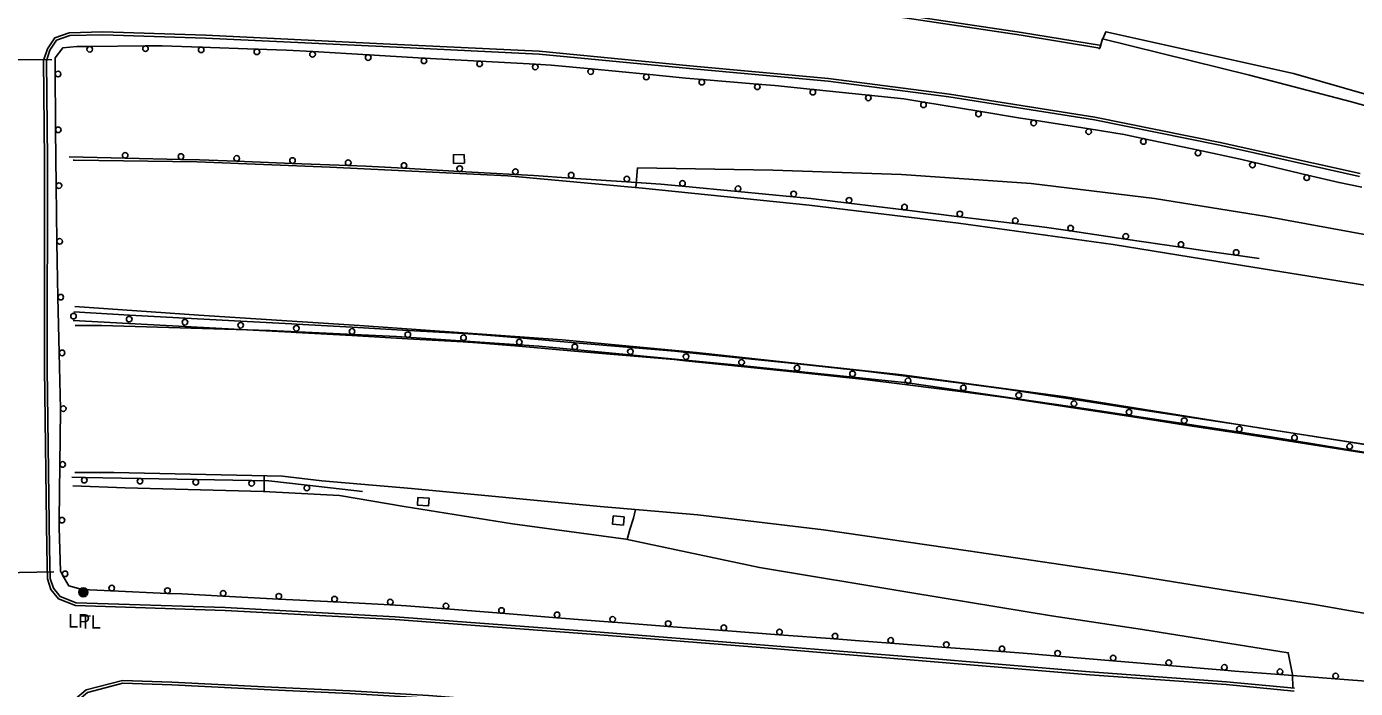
# Model space of a CAD drawing. Extents: x 2402803 to 2427059, y 6985292 to 6997652.
# Drawn here: x 2404094.4 to 2404570.8, y 6991735.2 to 6991972.5 of the extents above; entities that cross this region are included whole.
import ezdxf

# ---------------------------------------------------------------- set-up
doc = ezdxf.new("R2010")
doc.units = 0
for name, color, linetype in [('p_drainage conc drain', 7, 'Continuous'), ('p_drainage riprap', 7, 'Continuous'), ('p_dtm sidewalk', 7, 'Continuous'), ('p_road - paved curb', 7, 'Continuous'), ('p_road bridge end', 7, 'Continuous'), ('p_road conc barrier', 7, 'Continuous'), ('p_road guard rails', 7, 'Continuous'), ('p_utility manhole', 7, 'Continuous')]:
    doc.layers.add(name, color=color, linetype=linetype)

msp = doc.modelspace()

# ---------------------------------------------------------------- linework, layer by layer
at = {"layer": 'p_drainage conc drain'}
for points in [[(2404179.6, 6991805.77), (2404179.55, 6991808.77), (2404179.62, 6991811.43)], [(2404309.76, 6991788.55), (2404310.64, 6991792.2), (2404312, 6991796.21), (2404312.66, 6991799.3)]]:
    msp.add_lwpolyline(points, dxfattribs=at)
at = {"layer": 'p_drainage riprap'}
for points in [[(2404480.28, 6991968.05), (2404481.33, 6991970.59), (2404548.54, 6991955.67), (2404632.11, 6991931.56), (2404633.17, 6991936.14)], [(2404866.09, 6991851.27), (2404865.4, 6991848.02), (2404836.42, 6991853.06), (2404780.61, 6991862.88), (2404730.59, 6991871.97), (2404693.96, 6991877.84), (2404637.81, 6991886.99), (2404590.42, 6991894.93), (2404538.87, 6991904.41), (2404498.72, 6991910.83), (2404454.59, 6991916.14), (2404408.1, 6991919.38), (2404361.9, 6991921.02), (2404313.46, 6991921.8), (2404312.82, 6991914.75)], [(2404548.22, 6991740.23), (2404546.68, 6991747.99), (2404494.4, 6991756.28), (2404461.83, 6991761.21), (2404411.81, 6991769.47), (2404357.19, 6991778.48), (2404309.2, 6991788.67), (2404268.66, 6991794.14), (2404229.8, 6991800.39), (2404206.65, 6991804.32), (2404179.41, 6991805.78), (2404129.79, 6991807.13), (2404111.05, 6991807.86)]]:
    msp.add_lwpolyline(points, dxfattribs=at)
at = {"layer": 'p_dtm sidewalk'}
msp.add_lwpolyline([(2404548.32, 6991735.3), (2404548.22, 6991740.28)], dxfattribs=at)
at = {"layer": 'p_road - paved curb'}
for points in [[(2404103.33, 6992011.09), (2404106.26, 6992006.83), (2404111.58, 6992001.78), (2404118.26, 6991998.08), (2404128.47, 6991995.82), (2404130.59, 6991995.17), (2404189.8, 6991993.23), (2404247.5, 6991990.45), (2404297.53, 6991986.98), (2404350.67, 6991982.58), (2404395.62, 6991977.57), (2404450.97, 6991969.36), (2404479.18, 6991964.76), (2404478.76, 6991964.34)], [(2404104.15, 6992011.66), (2404107.02, 6992007.48), (2404112.18, 6992002.59), (2404118.62, 6991999.03), (2404128.73, 6991996.79), (2404130.76, 6991996.17), (2404189.84, 6991994.23), (2404247.56, 6991991.45), (2404297.61, 6991987.98), (2404350.77, 6991983.58), (2404395.75, 6991978.56), (2404451.12, 6991970.35), (2404479.79, 6991965.67)], [(2404572.44, 6991919.73), (2404522.32, 6991930.93), (2404477.36, 6991939.96), (2404425.21, 6991948.25), (2404381.92, 6991953.89), (2404332.15, 6991958.41), (2404278.24, 6991963.6), (2404222.24, 6991966.3), (2404158.65, 6991969.34), (2404121.8, 6991970.52), (2404109.75, 6991970.26), (2404104.56, 6991968.36), (2404101.9, 6991964.48), (2404100.55, 6991960.33), (2404100.92, 6991924.63), (2404100.86, 6991849.87), (2404101.71, 6991785.39), (2404101.96, 6991774.47), (2404103.17, 6991770.64), (2404105.85, 6991767.3), (2404111.97, 6991764.88), (2404165.61, 6991763.17), (2404226.51, 6991759.87), (2404298.41, 6991754.49), (2404355.94, 6991749.92), (2404412.62, 6991745.37), (2404475.52, 6991740.09), (2404524.43, 6991736.53), (2404548.83, 6991734.24)], [(2404572.22, 6991918.76), (2404522.11, 6991929.95), (2404477.18, 6991938.98), (2404425.07, 6991947.26), (2404381.81, 6991952.9), (2404332.06, 6991957.41), (2404278.17, 6991962.6), (2404222.19, 6991965.3), (2404158.61, 6991968.34), (2404121.79, 6991969.52), (2404109.94, 6991969.26), (2404105.2, 6991967.53), (2404102.81, 6991964.03), (2404101.55, 6991960.18), (2404101.92, 6991924.63), (2404101.86, 6991849.88), (2404102.71, 6991785.41), (2404102.96, 6991774.64), (2404104.07, 6991771.12), (2404106.46, 6991768.13), (2404112.18, 6991765.87), (2404165.65, 6991764.17), (2404226.57, 6991760.87), (2404298.49, 6991755.49), (2404356.02, 6991750.92), (2404412.7, 6991746.37), (2404475.6, 6991741.09), (2404524.51, 6991737.53), (2404548.92, 6991735.24)], [(2405201.05, 6991795.69), (2405138.11, 6991809.54), (2405088.56, 6991820.67), (2405040.9, 6991831.17), (2404991.79, 6991843.2), (2404927.16, 6991857.85), (2404859.61, 6991872.27), (2404838, 6991877.47), (2404795.02, 6991887.42), (2404743.85, 6991898.7), (2404690.09, 6991911.8), (2404649.22, 6991922.97), (2404630.86, 6991928.28), (2404569.34, 6991945.43), (2404532.84, 6991955.03), (2404480.16, 6991968.08), (2404479.18, 6991964.76)], [(2404111.15, 6991924.58), (2404111.49, 6991924.58), (2404155.56, 6991923.97), (2404203.16, 6991922.01), (2404266.93, 6991918.97), (2404315.24, 6991914.53), (2404375.01, 6991908.45), (2404428.43, 6991902.01), (2404483.92, 6991894.3), (2404530.27, 6991886.78), (2404598.62, 6991875.82), (2404647.24, 6991867.17), (2404703.55, 6991858.31), (2404761.14, 6991848.66), (2404807.22, 6991841.66), (2404871.78, 6991830.46), (2404931.78, 6991820.05), (2404984.99, 6991810.32), (2405029.94, 6991802.23), (2405054.22, 6991799.16)], [(2405195.88, 6991717.84), (2405141.04, 6991727.32), (2405069.28, 6991739.06), (2405018.58, 6991747.16), (2404959.69, 6991758.13), (2404916.59, 6991765.22), (2404862.2, 6991773.93), (2404803.58, 6991783.95), (2404720.54, 6991798.02), (2404666.11, 6991807.15), (2404596.26, 6991819.32), (2404539.09, 6991828.11), (2404466.83, 6991839.75), (2404408.25, 6991847.64), (2404334.56, 6991855.62), (2404286.38, 6991860.17), (2404213.84, 6991865.31), (2404156.16, 6991868.99), (2404111.77, 6991872.05)], [(2404111.83, 6991865.24), (2404121.33, 6991865.33), (2404181.69, 6991863.44), (2404227.03, 6991861.31), (2404278.1, 6991857.84), (2404348.21, 6991851.18), (2404410.17, 6991844.75), (2404475.03, 6991835.3), (2404539.57, 6991825.51), (2404611.5, 6991813.68), (2404661.76, 6991804.88), (2404733.76, 6991792.8), (2404804.65, 6991780.6), (2404881.03, 6991767.75), (2404942.17, 6991757.73), (2405037.52, 6991741.18), (2405115.41, 6991728.23), (2405179.1, 6991717.02), (2405196.53, 6991714.46)], [(2404772.07, 6991728.15), (2404697.89, 6991740.73), (2404650.69, 6991748.8), (2404606.35, 6991756.44), (2404556.14, 6991765.25), (2404488.44, 6991776.09), (2404431.99, 6991784.55), (2404380.05, 6991791.98), (2404335.05, 6991797.39), (2404300.07, 6991800.38), (2404232.47, 6991806.87), (2404200.31, 6991809.62), (2404186.18, 6991811.29), (2404125.69, 6991812.55), (2404111.79, 6991812.64)], [(2404470.87, 6991726.09), (2404437.49, 6991727.68), (2404394.14, 6991727.84), (2404350.73, 6991728.69), (2404323.56, 6991729.45), (2404278.11, 6991730.31), (2404259.54, 6991730.92), (2404238.47, 6991732.65), (2404210.35, 6991734.31), (2404179.67, 6991735.75), (2404146.55, 6991737.47), (2404128.84, 6991738.08), (2404115.85, 6991734.65), (2404106.59, 6991726.92), (2404101.44, 6991719.02), (2404099.7, 6991711.91), (2404099.71, 6991687.87), (2404101.25, 6991685.84)], [(2404470.82, 6991725.09), (2404437.46, 6991726.68), (2404394.13, 6991726.84), (2404350.71, 6991727.69), (2404323.54, 6991728.45), (2404278.08, 6991729.31), (2404259.48, 6991729.92), (2404238.4, 6991731.65), (2404210.3, 6991733.31), (2404179.62, 6991734.75), (2404146.51, 6991736.47), (2404128.95, 6991737.08), (2404116.32, 6991733.74), (2404107.35, 6991726.25), (2404102.37, 6991718.62), (2404100.7, 6991711.79), (2404100.71, 6991688.21), (2404102.05, 6991686.44)]]:
    msp.add_lwpolyline(points, dxfattribs=at)
at = {"layer": 'p_road bridge end'}
for points in [[(2404047.61, 6991960.78), (2404103.47, 6991960.58)], [(2404048.92, 6991775.85), (2404104.17, 6991777.02)]]:
    msp.add_lwpolyline(points, dxfattribs=at)
for points in [[(2404251.28, 6991926.59), (2404247.44, 6991926.49), (2404247.52, 6991923.41), (2404251.36, 6991923.51)], [(2404234.69, 6991803.63), (2404238.72, 6991803.39), (2404238.55, 6991800.64), (2404234.52, 6991800.88)], [(2404308.64, 6991796.65), (2404304.72, 6991797.02), (2404304.45, 6991794.12), (2404308.37, 6991793.75)]]:
    msp.add_lwpolyline(points, close=True, dxfattribs=at)
at = {"layer": 'p_road conc barrier'}
for p, q in [((2404111.35, 6991870.13), (2404131.32, 6991869.04)), ((2404111.18, 6991867.13), (2404131.16, 6991866.05)), ((2404131.16, 6991866.05), (2404151.13, 6991864.96)), ((2404131.32, 6991869.04), (2404151.29, 6991867.96)), ((2404151.29, 6991867.96), (2404171.26, 6991866.87)), ((2404191.23, 6991865.79), (2404211.2, 6991864.66)), ((2404151.13, 6991864.96), (2404171.1, 6991863.88)), ((2404191.07, 6991862.79), (2404211.03, 6991861.66)), ((2404211.03, 6991861.66), (2404231, 6991860.53)), ((2404211.2, 6991864.66), (2404231.17, 6991863.53)), ((2404231, 6991860.53), (2404250.97, 6991859.4)), ((2404231.17, 6991863.53), (2404251.14, 6991862.4)), ((2404271.16, 6991860.83), (2404291.09, 6991859.13)), ((2404270.91, 6991857.84), (2404290.83, 6991856.14)), ((2404290.83, 6991856.14), (2404310.76, 6991854.43)), ((2404291.09, 6991859.13), (2404311.02, 6991857.42)), ((2404330.99, 6991855.63), (2404350.88, 6991853.57)), ((2404330.68, 6991852.65), (2404350.57, 6991850.59)), ((2404350.88, 6991853.57), (2404370.78, 6991851.51)), ((2404370.78, 6991851.51), (2404390.67, 6991849.45)), ((2404350.57, 6991850.59), (2404370.47, 6991848.53)), ((2404370.47, 6991848.53), (2404390.36, 6991846.46)), ((2404410.59, 6991846.98), (2404430.43, 6991844.44)), ((2404410.21, 6991844.01), (2404430.04, 6991841.46)), ((2404450.32, 6991841.77), (2404470.09, 6991838.74)), ((2404449.86, 6991838.8), (2404469.63, 6991835.77)), ((2404470.09, 6991838.74), (2404489.86, 6991835.71)), ((2404469.63, 6991835.77), (2404489.4, 6991832.74)), ((2404489.4, 6991832.74), (2404509.17, 6991829.72)), ((2404489.86, 6991835.71), (2404509.63, 6991832.68)), ((2404529.4, 6991829.63), (2404549.16, 6991826.53)), ((2404528.94, 6991826.67), (2404548.7, 6991823.56)), ((2404548.7, 6991823.56), (2404568.45, 6991820.46)), ((2404549.16, 6991826.53), (2404568.92, 6991823.42)), ((2404568.92, 6991823.42), (2404588.68, 6991820.31)), ((2404568.45, 6991820.46), (2404588.21, 6991817.35))]:
    msp.add_line(p, q, dxfattribs=at)
for points in [[(2404171.26, 6991866.87), (2404189.42, 6991865.89), (2404191.23, 6991865.79)], [(2404171.1, 6991863.88), (2404189.25, 6991862.89), (2404191.07, 6991862.79)], [(2404251.14, 6991862.4), (2404256.29, 6991862.11), (2404271.16, 6991860.83)], [(2404250.97, 6991859.4), (2404256.08, 6991859.11), (2404270.91, 6991857.84)], [(2404311.02, 6991857.42), (2404326.82, 6991856.06), (2404330.99, 6991855.63)], [(2404310.76, 6991854.43), (2404326.54, 6991853.08), (2404330.68, 6991852.65)], [(2404390.36, 6991846.46), (2404393.88, 6991846.1), (2404410.21, 6991844.01)], [(2404390.67, 6991849.45), (2404394.22, 6991849.08), (2404410.59, 6991846.98)], [(2404430.04, 6991841.46), (2404445.21, 6991839.52), (2404449.86, 6991838.8)], [(2404430.43, 6991844.44), (2404445.63, 6991842.49), (2404450.32, 6991841.77)], [(2404509.63, 6991832.68), (2404525.34, 6991830.27), (2404529.4, 6991829.63)], [(2404509.17, 6991829.72), (2404524.88, 6991827.31), (2404528.94, 6991826.67)]]:
    msp.add_lwpolyline(points, dxfattribs=at)
for centre in [(2404111.27, 6991868.63), (2404131.24, 6991867.55), (2404151.21, 6991866.46), (2404171.18, 6991865.38), (2404191.15, 6991864.29), (2404211.12, 6991863.16), (2404231.09, 6991862.03), (2404251.05, 6991860.9), (2404271.04, 6991859.34), (2404290.96, 6991857.63), (2404310.89, 6991855.92), (2404330.84, 6991854.14), (2404350.73, 6991852.08), (2404370.62, 6991850.02), (2404390.51, 6991847.96), (2404410.4, 6991845.49), (2404430.23, 6991842.95), (2404450.09, 6991840.28), (2404469.86, 6991837.26), (2404489.63, 6991834.23), (2404509.4, 6991831.2), (2404529.17, 6991828.15), (2404548.93, 6991825.05), (2404568.69, 6991821.94)]:
    msp.add_circle(centre, 1, dxfattribs=at)
at = {"layer": 'p_road guard rails'}
for p, q in [((2404137.07, 6991965.52), (2404117.08, 6991965.32)), ((2404177.04, 6991964.41), (2404157.06, 6991965.1)), ((2404216.97, 6991962.34), (2404197.01, 6991963.5)), ((2404256.89, 6991960.08), (2404236.93, 6991961.17)), ((2404276.85, 6991958.98), (2404256.89, 6991960.08)), ((2404316.67, 6991955.35), (2404296.77, 6991957.28)), ((2404356.48, 6991951.84), (2404336.57, 6991953.5)), ((2404396.27, 6991947.87), (2404376.37, 6991949.91)), ((2404435.82, 6991942.13), (2404416.1, 6991945.38)), ((2404475.3, 6991935.75), (2404455.55, 6991938.9)), ((2404104.8, 6991935.41), (2404105.05, 6991915.42)), ((2404514.54, 6991928.09), (2404494.98, 6991932.24)), ((2404109.76, 6991925.75), (2404129.75, 6991925.3)), ((2404129.75, 6991925.3), (2404149.75, 6991924.85)), ((2404169.74, 6991924.19), (2404189.72, 6991923.42)), ((2404189.72, 6991923.42), (2404209.71, 6991922.65)), ((2404553.53, 6991919.23), (2404534.07, 6991923.81)), ((2404229.68, 6991921.65), (2404249.65, 6991920.55)), ((2404249.65, 6991920.55), (2404269.62, 6991919.44)), ((2404289.58, 6991918.16), (2404309.53, 6991916.81)), ((2404105.05, 6991915.42), (2404105.3, 6991895.42)), ((2404329.47, 6991915.24), (2404349.37, 6991913.34)), ((2404349.37, 6991913.34), (2404369.28, 6991911.44)), ((2404389.15, 6991909.18), (2404409, 6991906.74)), ((2404409, 6991906.74), (2404428.85, 6991904.3)), ((2404428.85, 6991904.3), (2404448.71, 6991901.87)), ((2404468.52, 6991899.2), (2404488.31, 6991896.26)), ((2404488.31, 6991896.26), (2404508.09, 6991893.32)), ((2404527.87, 6991890.46), (2404536.24, 6991889.3)), ((2404105.69, 6991875.43), (2404106.16, 6991855.44)), ((2404106.16, 6991855.44), (2404106.63, 6991835.46)), ((2404106.39, 6991815.49), (2404106.12, 6991795.53)), ((2404115.14, 6991810.84), (2404110.67, 6991810.92)), ((2404135.13, 6991810.47), (2404115.14, 6991810.84)), ((2404155.12, 6991810.1), (2404135.13, 6991810.47)), ((2404175.12, 6991809.73), (2404155.12, 6991810.1)), ((2404214.87, 6991805.74), (2404195.01, 6991808.03)), ((2404124.93, 6991770.14), (2404144.9, 6991769.27)), ((2404164.86, 6991768.27), (2404184.82, 6991767.23)), ((2404184.82, 6991767.23), (2404204.79, 6991766.18)), ((2404204.79, 6991766.18), (2404224.75, 6991765.14)), ((2404244.68, 6991763.72), (2404264.6, 6991762.13)), ((2404264.6, 6991762.13), (2404284.51, 6991760.54)), ((2404284.51, 6991760.54), (2404304.43, 6991758.95)), ((2404324.37, 6991757.43), (2404344.3, 6991755.92)), ((2404344.3, 6991755.92), (2404364.24, 6991754.41)), ((2404364.24, 6991754.41), (2404384.18, 6991752.9)), ((2404404.12, 6991751.39), (2404424.05, 6991749.88)), ((2404424.05, 6991749.88), (2404443.99, 6991748.37)), ((2404463.92, 6991746.78), (2404483.85, 6991745.1)), ((2404483.85, 6991745.1), (2404503.78, 6991743.41)), ((2404503.78, 6991743.41), (2404523.71, 6991741.73)), ((2404543.64, 6991740.17), (2404563.58, 6991738.64))]:
    msp.add_line(p, q, dxfattribs=at)
for points in [[(2404117.08, 6991965.32), (2404112.43, 6991965.27), (2404107.44, 6991964.81), (2404104.73, 6991961.19), (2404104.74, 6991955.41)], [(2404157.06, 6991965.1), (2404143.09, 6991965.58), (2404137.07, 6991965.52)], [(2404197.01, 6991963.5), (2404187.61, 6991964.05), (2404177.04, 6991964.41)], [(2404236.93, 6991961.17), (2404236.83, 6991961.18), (2404216.97, 6991962.34)], [(2404296.77, 6991957.28), (2404282.46, 6991958.67), (2404276.85, 6991958.98)], [(2404104.74, 6991955.41), (2404104.76, 6991938.64), (2404104.8, 6991935.41)], [(2404336.57, 6991953.5), (2404330.74, 6991953.99), (2404316.67, 6991955.35)], [(2404376.37, 6991949.91), (2404362.69, 6991951.32), (2404356.48, 6991951.84)], [(2404416.1, 6991945.38), (2404408.85, 6991946.58), (2404396.27, 6991947.87)], [(2404455.55, 6991938.9), (2404450.71, 6991939.67), (2404435.82, 6991942.13)], [(2404494.98, 6991932.24), (2404487.89, 6991933.75), (2404475.3, 6991935.75)], [(2404534.07, 6991923.81), (2404528.92, 6991925.03), (2404514.54, 6991928.09)], [(2404149.75, 6991924.85), (2404156.41, 6991924.7), (2404169.74, 6991924.19)], [(2404209.71, 6991922.65), (2404216.07, 6991922.41), (2404229.68, 6991921.65)], [(2404269.62, 6991919.44), (2404276.22, 6991919.07), (2404289.58, 6991918.16)], [(2404573.04, 6991914.84), (2404564.89, 6991916.55), (2404553.53, 6991919.23)], [(2404309.53, 6991916.81), (2404321.76, 6991915.98), (2404329.47, 6991915.24)], [(2404369.28, 6991911.44), (2404375.51, 6991910.85), (2404389.15, 6991909.18)], [(2404448.71, 6991901.87), (2404459.34, 6991900.56), (2404468.52, 6991899.2)], [(2404105.3, 6991895.42), (2404105.39, 6991888.38), (2404105.69, 6991875.43)], [(2404508.09, 6991893.32), (2404519.35, 6991891.65), (2404527.87, 6991890.46)], [(2404106.63, 6991835.46), (2404106.65, 6991834.81), (2404106.39, 6991815.49)], [(2404195.01, 6991808.03), (2404181.33, 6991809.61), (2404175.12, 6991809.73)], [(2404106.12, 6991795.53), (2404106.08, 6991792.82), (2404106.55, 6991777.19), (2404107.38, 6991775.76)], [(2404107.38, 6991775.76), (2404109.56, 6991772.01), (2404114.38, 6991770.6), (2404124.93, 6991770.14)], [(2404144.9, 6991769.27), (2404150.05, 6991769.04), (2404164.86, 6991768.27)], [(2404224.75, 6991765.14), (2404230.57, 6991764.84), (2404244.68, 6991763.72)], [(2404304.43, 6991758.95), (2404306.35, 6991758.8), (2404324.37, 6991757.43)], [(2404384.18, 6991752.9), (2404391.41, 6991752.35), (2404404.12, 6991751.39)], [(2404443.99, 6991748.37), (2404454.61, 6991747.57), (2404463.92, 6991746.78)], [(2404523.71, 6991741.73), (2404527.58, 6991741.4), (2404543.64, 6991740.17)], [(2404563.58, 6991738.64), (2404577.72, 6991737.55), (2404583.5, 6991737.05)]]:
    msp.add_lwpolyline(points, dxfattribs=at)
for centre in [(2404117.09, 6991964.32), (2404137.08, 6991964.52), (2404157.02, 6991964.1), (2404177, 6991963.41), (2404196.95, 6991962.5), (2404216.91, 6991961.34), (2404236.87, 6991960.18), (2404105.74, 6991955.42), (2404256.83, 6991959.08), (2404276.79, 6991957.98), (2404296.67, 6991956.29), (2404316.57, 6991954.36), (2404336.49, 6991952.51), (2404356.39, 6991950.84), (2404376.27, 6991948.92), (2404396.16, 6991946.88), (2404415.94, 6991944.4), (2404435.66, 6991941.14), (2404455.4, 6991937.91), (2404105.8, 6991935.43), (2404475.14, 6991934.77), (2404494.77, 6991931.27), (2404129.78, 6991926.3), (2404514.33, 6991927.11), (2404149.77, 6991925.85), (2404169.77, 6991925.19), (2404189.76, 6991924.42), (2404209.74, 6991923.65), (2404229.74, 6991922.65), (2404249.71, 6991921.54), (2404533.85, 6991922.84), (2404269.67, 6991920.43), (2404289.64, 6991919.16), (2404309.6, 6991917.81), (2404553.3, 6991918.25), (2404106.05, 6991915.43), (2404329.56, 6991916.24), (2404349.47, 6991914.34), (2404369.38, 6991912.44), (2404389.27, 6991910.17), (2404409.13, 6991907.73), (2404428.98, 6991905.29), (2404448.83, 6991902.86), (2404468.67, 6991900.19), (2404106.3, 6991895.43), (2404488.45, 6991897.25), (2404508.24, 6991894.31), (2404528.01, 6991891.46), (2404106.69, 6991875.45), (2404107.16, 6991855.47), (2404107.63, 6991835.48), (2404107.39, 6991815.48), (2404115.12, 6991809.84), (2404135.11, 6991809.47), (2404155.1, 6991809.1), (2404175.1, 6991808.73), (2404194.9, 6991807.04), (2404107.12, 6991795.51), (2404108.24, 6991776.27), (2404124.98, 6991771.14), (2404144.94, 6991770.26), (2404164.91, 6991769.27), (2404184.88, 6991768.22), (2404204.84, 6991767.18), (2404224.8, 6991766.14), (2404244.76, 6991764.71), (2404264.68, 6991763.12), (2404284.59, 6991761.54), (2404304.51, 6991759.95), (2404324.44, 6991758.43), (2404344.38, 6991756.92), (2404364.32, 6991755.41), (2404384.25, 6991753.9), (2404404.19, 6991752.39), (2404424.13, 6991750.88), (2404444.07, 6991749.37), (2404464.01, 6991747.78), (2404483.94, 6991746.09), (2404503.86, 6991744.41), (2404523.79, 6991742.72), (2404543.72, 6991741.16), (2404563.65, 6991739.63)]:
    msp.add_circle(centre, 1, dxfattribs=at)
at = {"layer": 'p_utility manhole'}
for radius in [1.6, 1.3, 1, 0.539, 0.192]:
    msp.add_circle((2404114.81, 6991769.64), radius, dxfattribs=at)

# ---------------------------------------------------------------- texts
for s, p in [('LP', (2404109.38, 6991757.01)), ('  TL', (2404110.06, 6991756.64))]:
    msp.add_text(s, height=4.8, dxfattribs=at).set_placement(p)

doc.saveas('drawing.dxf')
